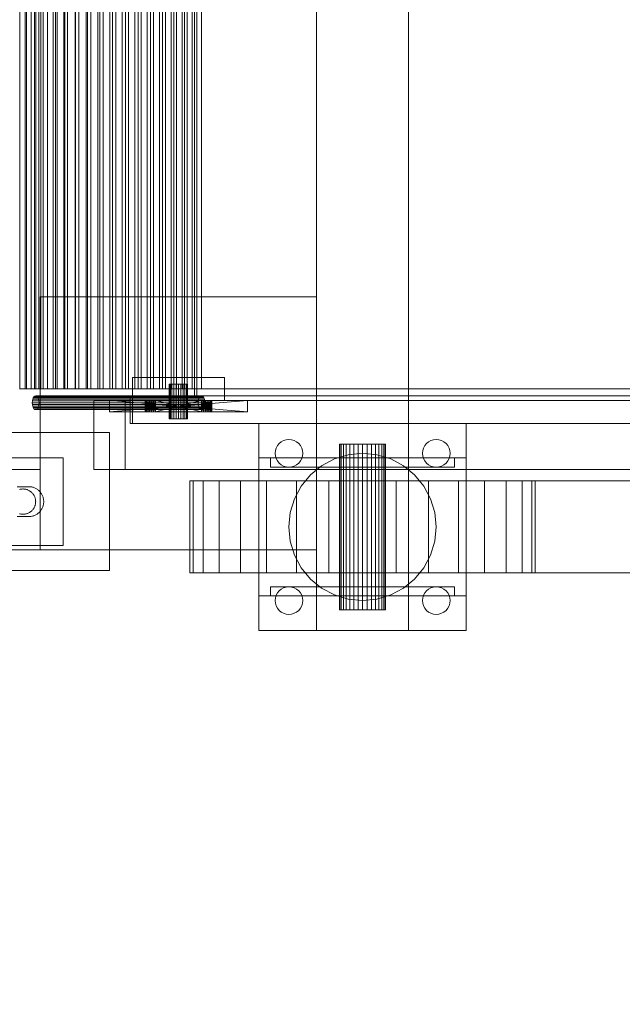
# Model space of a CAD drawing. Header units: millimetres. Extents: x -3490 to 61924, y -72580 to 6847.
# Tile 657 of 1056: x 26801 to 27063, y -18447 to -18020. Entities that reach past the tile are written whole.
import ezdxf

# ---------------------------------------------------------------- set-up
doc = ezdxf.new("R2010")
doc.units = ezdxf.units.MM
for name, color, linetype, lineweight in [('COTAS_P', 1, 'Continuous', 0), ('superior_bajante_movil', 7, 'Continuous', 0), ('superior_C05', 7, 'Continuous', 0)]:
    doc.layers.add(name, color=color, linetype=linetype, lineweight=lineweight)
doc.dimstyles.new('R19_100', dxfattribs={"dimtxt": 250, "dimasz": 150, "dimexe": 150, "dimexo": 80, "dimgap": 100, "dimtad": 1, "dimtih": 1, "dimtoh": 1, "dimdsep": 46, "dimcen": 0.09, "dimadec": 0, "dimazin": 0, "dimtfac": 1, "dimtdec": 4, "dimtofl": 0, "dimtmove": 0, "dimatfit": 3, "dimfxl": 1, "dimtolj": 1, "dimtzin": 0, "dimarcsym": 0})

# ---------------------------------------------------------------- blocks, each defined once
blk = doc.blocks.new('DIM_R29_50')
at = {"layer": 'COTAS_P'}
for p, q in [((26795.07, -18305), (26795.07, -19205)), ((28805.07, -18305), (28805.07, -19205)), ((26795.07, -19205), (26945.07, -19160)), ((28805.07, -19205), (28655.07, -19160)), ((26795.07, -19205), (28805.07, -19205)), ((26795.07, -19205), (26945.07, -19250)), ((28805.07, -19205), (28655.07, -19250))]:
    blk.add_line(p, q, dxfattribs=at)
blk.add_text('2010 P', height=250, dxfattribs=at).set_placement((27800.07, -19105))

msp = doc.modelspace()

# ---------------------------------------------------------------- linework, layer by layer
at = {"layer": 'superior_bajante_movil'}
for p, q in [((26876.989, -17777), (26876.989, -18183)), ((26878.015, -18183), (26878.015, -17777)), ((26801.173, -17780), (26801.173, -18180)), ((26803.471, -17780), (26803.471, -18180)), ((26804.11, -18180), (26804.11, -17780)), ((26806.174, -18180), (26806.174, -17780)), ((26807.518, -18180), (26807.518, -17780)), ((26808.067, -18180), (26808.067, -17780)), ((26809.416, -18180), (26809.416, -17780)), ((26810.304, -17780), (26810.304, -18180)), ((26811.384, -18180), (26811.384, -17780)), ((26813.16, -18180), (26813.16, -17780)), ((26813.212, -17780), (26813.212, -18180)), ((26815.678, -18180), (26815.678, -17780)), ((26816.712, -17780), (26816.712, -18180)), ((26817.36, -18180), (26817.36, -17780)), ((26820.347, -18180), (26820.347, -17780)), ((26820.724, -17780), (26820.724, -18180)), ((26821.955, -18180), (26821.955, -17780)), ((26825.17, -17780), (26825.17, -18180)), ((26825.333, -18180), (26825.333, -17780)), ((26826.879, -18180), (26826.879, -17780)), ((26829.97, -17780), (26829.97, -18180)), ((26830.568, -18180), (26830.568, -17780)), ((26832.061, -18180), (26832.061, -17780)), ((26835.046, -17780), (26835.046, -18180)), ((26835.982, -18180), (26835.982, -17780)), ((26837.427, -18180), (26837.427, -17780)), ((26840.317, -17780), (26840.317, -18180)), ((26841.501, -18180), (26841.501, -17780)), ((26842.903, -18180), (26842.903, -17780)), ((26845.707, -17780), (26845.707, -18180)), ((26847.053, -18180), (26847.053, -17780)), ((26848.413, -18180), (26848.413, -17780)), ((26851.134, -17780), (26851.134, -18180)), ((26852.563, -18180), (26852.563, -17780)), ((26853.882, -18180), (26853.882, -17780)), ((26856.52, -17780), (26856.52, -18180)), ((26857.957, -18180), (26857.957, -17780)), ((26859.234, -18180), (26859.234, -17780)), ((26861.786, -17780), (26861.786, -18180)), ((26863.164, -18180), (26863.164, -17780)), ((26864.394, -18180), (26864.394, -17780)), ((26866.853, -17780), (26866.853, -18180)), ((26868.113, -18180), (26868.113, -17780)), ((26869.289, -18180), (26869.289, -17780)), ((26871.642, -17780), (26871.642, -18180)), ((26872.74, -18180), (26872.74, -17780)), ((26873.851, -18180), (26873.851, -17780)), ((26876.073, -17780), (26876.073, -18180)), ((26876.989, -18180), (26876.989, -17780)), ((26878.015, -18180), (26878.015, -17780)), ((26880.067, -17780), (26880.067, -18180)), ((26930.067, -18285), (26930.067, -17980)), ((26970.067, -17980), (26970.067, -18285)), ((26810.067, -18250), (26810.067, -18140)), ((26810.067, -18140), (26930.067, -18140)), ((26930.067, -18140), (26930.067, -18250)), ((26850.067, -18185), (26850.067, -18175)), ((26850.067, -18175), (26890.067, -18175)), ((26890.067, -18175), (26890.067, -18185)), ((26866.204, -18178), (26866.067, -18178)), ((26866.067, -18193), (26866.067, -18178)), ((26866.603, -18178), (26866.204, -18178)), ((26866.204, -18193), (26866.204, -18178)), ((26867.239, -18178), (26866.603, -18178)), ((26866.603, -18193), (26866.603, -18178)), ((26868.067, -18178), (26867.239, -18178)), ((26867.239, -18193), (26867.239, -18178)), ((26869.032, -18178), (26868.067, -18178)), ((26868.067, -18193), (26868.067, -18178)), ((26870.067, -18178), (26869.032, -18178)), ((26869.032, -18193), (26869.032, -18178)), ((26871.103, -18178), (26870.067, -18178)), ((26870.067, -18193), (26870.067, -18178)), ((26872.067, -18178), (26871.103, -18178)), ((26871.103, -18193), (26871.103, -18178)), ((26872.896, -18178), (26872.067, -18178)), ((26872.067, -18193), (26872.067, -18178)), ((26873.532, -18178), (26872.896, -18178)), ((26872.896, -18193), (26872.896, -18178)), ((26873.931, -18178), (26873.532, -18178)), ((26873.532, -18193), (26873.532, -18178)), ((26874.067, -18178), (26873.931, -18178)), ((26873.931, -18193), (26873.931, -18178)), ((26874.067, -18178), (26874.067, -18193)), ((26801.173, -18180), (26804.11, -18180)), ((26801.173, -18180), (26803.471, -18180)), ((26803.471, -18180), (26806.174, -18180)), ((26803.471, -18180), (26808.067, -18180)), ((26806.174, -18180), (26804.11, -18180)), ((26804.11, -18180), (26807.518, -18180)), ((26810.304, -18180), (26806.174, -18180)), ((26806.174, -18180), (26809.416, -18180)), ((26807.326, -18183.402), (26807.019, -18183.879)), ((26807.684, -18183.102), (26807.326, -18183.402)), ((26807.326, -18183.402), (26879.326, -18183.402)), ((26809.416, -18180), (26807.518, -18180)), ((26807.518, -18180), (26811.384, -18180)), ((26808.067, -18183), (26807.684, -18183.102)), ((26807.684, -18183.102), (26879.684, -18183.102)), ((26810.304, -18180), (26808.067, -18180)), ((26808.451, -18183.102), (26808.067, -18183)), ((26808.067, -18183), (26880.067, -18183)), ((26808.809, -18183.402), (26808.451, -18183.102)), ((26808.451, -18183.102), (26880.451, -18183.102)), ((26809.116, -18183.879), (26808.809, -18183.402)), ((26808.809, -18183.402), (26880.809, -18183.402)), ((26813.212, -18180), (26809.416, -18180)), ((26809.416, -18180), (26813.16, -18180)), ((26813.212, -18180), (26810.304, -18180)), ((26813.16, -18180), (26811.384, -18180)), ((26811.384, -18180), (26815.678, -18180)), ((26816.712, -18180), (26813.16, -18180)), ((26813.16, -18180), (26817.36, -18180)), ((26816.712, -18180), (26813.212, -18180)), ((26817.36, -18180), (26815.678, -18180)), ((26815.678, -18180), (26820.347, -18180)), ((26820.724, -18180), (26816.712, -18180)), ((26820.724, -18180), (26817.36, -18180)), ((26817.36, -18180), (26821.955, -18180)), ((26821.955, -18180), (26820.347, -18180)), ((26820.347, -18180), (26825.333, -18180)), ((26825.17, -18180), (26820.724, -18180)), ((26825.17, -18180), (26821.955, -18180)), ((26821.955, -18180), (26826.879, -18180)), ((26829.97, -18180), (26825.17, -18180)), ((26826.879, -18180), (26825.333, -18180)), ((26825.333, -18180), (26830.568, -18180)), ((26829.97, -18180), (26826.879, -18180)), ((26826.879, -18180), (26832.061, -18180)), ((26835.046, -18180), (26829.97, -18180)), ((26832.061, -18180), (26830.568, -18180)), ((26830.568, -18180), (26835.982, -18180)), ((26835.046, -18180), (26832.061, -18180)), ((26832.061, -18180), (26837.427, -18180)), ((26840.317, -18180), (26835.046, -18180)), ((26837.427, -18180), (26835.982, -18180)), ((26835.982, -18180), (26841.501, -18180)), ((26840.317, -18180), (26837.427, -18180)), ((26837.427, -18180), (26842.903, -18180)), ((26845.707, -18180), (26840.317, -18180)), ((26842.903, -18180), (26841.501, -18180)), ((26841.501, -18180), (26847.053, -18180)), ((26845.707, -18180), (26842.903, -18180)), ((26842.903, -18180), (26848.413, -18180)), ((26851.134, -18180), (26845.707, -18180)), ((26848.413, -18180), (26847.053, -18180)), ((26847.053, -18180), (26852.563, -18180)), ((26851.134, -18180), (26848.413, -18180)), ((26848.413, -18180), (26853.882, -18180)), ((28352.55, -18183), (26849.041, -18183)), ((26849.041, -18183), (26849.041, -18195)), ((26850.067, -18183), (26849.041, -18183)), ((26850.067, -18180), (28353.576, -18180)), ((26850.067, -18180), (26850.067, -18183)), ((26850.067, -18183), (28353.576, -18183)), ((26850.067, -18195), (26850.067, -18183)), ((26856.52, -18180), (26851.134, -18180)), ((26853.882, -18180), (26852.563, -18180)), ((26852.563, -18180), (26857.957, -18180)), ((26856.52, -18180), (26853.882, -18180)), ((26853.882, -18180), (26859.234, -18180)), ((26861.786, -18180), (26856.52, -18180)), ((26859.234, -18180), (26857.957, -18180)), ((26857.957, -18180), (26863.164, -18180)), ((26861.786, -18180), (26859.234, -18180)), ((26859.234, -18180), (26864.394, -18180)), ((26866.853, -18180), (26861.786, -18180)), ((26864.394, -18180), (26863.164, -18180)), ((26863.164, -18180), (26868.113, -18180)), ((26866.853, -18180), (26864.394, -18180)), ((26864.394, -18180), (26869.289, -18180)), ((26871.642, -18180), (26866.853, -18180)), ((26869.289, -18180), (26868.113, -18180)), ((26868.113, -18180), (26872.74, -18180)), ((26871.642, -18180), (26869.289, -18180)), ((26869.289, -18180), (26873.851, -18180)), ((26876.073, -18180), (26871.642, -18180)), ((26873.851, -18180), (26872.74, -18180)), ((26872.74, -18180), (26876.989, -18180)), ((26876.073, -18180), (26873.851, -18180)), ((26873.851, -18180), (26878.015, -18180)), ((26880.067, -18180), (26876.073, -18180)), ((26878.015, -18180), (26876.989, -18180)), ((26876.989, -18183), (27081.912, -18183)), ((26876.989, -18183), (26878.015, -18183)), ((26880.067, -18180), (26878.015, -18180)), ((26878.015, -18180), (27082.939, -18180)), ((27082.939, -18183), (26878.015, -18183)), ((26879.019, -18183.879), (26879.326, -18183.402)), ((26879.326, -18183.402), (26879.684, -18183.102)), ((26879.684, -18183.102), (26880.067, -18183)), ((27084.991, -18180), (26880.067, -18180)), ((26880.067, -18183), (26880.451, -18183.102)), ((26880.451, -18183.102), (26880.809, -18183.402)), ((26880.809, -18183.402), (26881.116, -18183.879)), ((26930.067, -18180), (26970.067, -18180)), ((26930.067, -18180), (26930.067, -18220)), ((26970.067, -18220), (26970.067, -18180)), ((26806.636, -18185.224), (26806.585, -18186)), ((26806.585, -18186), (26806.636, -18186.776)), ((26806.585, -18186), (26878.585, -18186)), ((26806.784, -18184.5), (26806.636, -18185.224)), ((26806.636, -18185.224), (26878.636, -18185.224)), ((26806.636, -18186.776), (26806.784, -18187.5)), ((26806.636, -18186.776), (26878.636, -18186.776)), ((26807.019, -18183.879), (26806.784, -18184.5)), ((26806.784, -18184.5), (26878.784, -18184.5)), ((26806.784, -18187.5), (26807.019, -18188.121)), ((26806.784, -18187.5), (26878.784, -18187.5)), ((26807.019, -18183.879), (26879.019, -18183.879)), ((26809.351, -18184.5), (26809.116, -18183.879)), ((26809.116, -18183.879), (26881.116, -18183.879)), ((26809.116, -18188.121), (26809.351, -18187.5)), ((26809.499, -18185.224), (26809.351, -18184.5)), ((26809.351, -18184.5), (26881.351, -18184.5)), ((26809.351, -18187.5), (26809.499, -18186.776)), ((26809.351, -18187.5), (26881.351, -18187.5)), ((26809.55, -18186), (26809.499, -18185.224)), ((26809.499, -18185.224), (26881.499, -18185.224)), ((26809.499, -18186.776), (26809.55, -18186)), ((26809.499, -18186.776), (26881.499, -18186.776)), ((26809.55, -18186), (26881.55, -18186)), ((28336.817, -18185), (26833.309, -18185)), ((26833.309, -18185), (26833.309, -18215)), ((26846.989, -18185), (26833.309, -18185)), ((26840.067, -18185), (26855.567, -18185)), ((26855.654, -18185), (26840.067, -18185)), ((26840.067, -18185), (26855.91, -18185)), ((26840.067, -18185), (26856.326, -18185)), ((26840.067, -18185), (26856.886, -18185)), ((26840.067, -18185), (26857.567, -18185)), ((26840.067, -18185), (26858.345, -18185)), ((26840.067, -18185), (26859.19, -18185)), ((26900.067, -18185), (26840.067, -18185)), ((26840.067, -18185), (26860.067, -18185)), ((26840.067, -18185), (26880.067, -18185)), ((26840.067, -18185), (26880.945, -18185)), ((26840.067, -18185), (26881.79, -18185)), ((26900.067, -18190), (26840.067, -18185)), ((26840.067, -18185), (26840.067, -18190)), ((26840.067, -18190), (26900.067, -18185)), ((26846.989, -18185), (28350.498, -18185)), ((26846.989, -18215), (26846.989, -18185)), ((26890.067, -18185), (26850.067, -18185)), ((26855.567, -18185), (26855.654, -18185)), ((26855.567, -18190), (26855.654, -18185)), ((26855.567, -18190), (26855.567, -18185)), ((26855.654, -18190), (26855.567, -18185)), ((26855.91, -18185), (26855.654, -18185)), ((26855.654, -18190), (26855.91, -18185)), ((26855.654, -18190), (26855.654, -18185)), ((26855.91, -18190), (26855.654, -18185)), ((26856.326, -18185), (26855.91, -18185)), ((26855.91, -18190), (26856.326, -18185)), ((26855.91, -18190), (26855.91, -18185)), ((26856.326, -18190), (26855.91, -18185)), ((26856.886, -18185), (26856.326, -18185)), ((26856.326, -18190), (26856.886, -18185)), ((26856.326, -18190), (26856.326, -18185)), ((26856.886, -18190), (26856.326, -18185)), ((26857.567, -18185), (26856.886, -18185)), ((26856.886, -18190), (26857.567, -18185)), ((26856.886, -18190), (26856.886, -18185)), ((26857.567, -18190), (26856.886, -18185)), ((26858.345, -18185), (26857.567, -18185)), ((26857.567, -18190), (26858.345, -18185)), ((26857.567, -18190), (26857.567, -18185)), ((26858.345, -18190), (26857.567, -18185)), ((26859.19, -18185), (26858.345, -18185)), ((26858.345, -18185), (26900.067, -18185)), ((26858.345, -18190), (26859.19, -18185)), ((26858.345, -18190), (26858.345, -18185)), ((26859.19, -18190), (26858.345, -18185)), ((26860.067, -18185), (26859.19, -18185)), ((26859.19, -18185), (26900.067, -18185)), ((26859.19, -18190), (26860.067, -18185)), ((26859.19, -18190), (26859.19, -18185)), ((26860.067, -18190), (26859.19, -18185)), ((26880.067, -18185), (26860.067, -18185)), ((26860.067, -18185), (26900.067, -18185)), ((26860.067, -18185), (26860.067, -18190)), ((26880.067, -18190), (26860.067, -18185)), ((26860.067, -18190), (26880.067, -18185)), ((26878.585, -18186), (26878.636, -18185.224)), ((26878.636, -18186.776), (26878.585, -18186)), ((26878.636, -18185.224), (26878.784, -18184.5)), ((26878.784, -18187.5), (26878.636, -18186.776)), ((26878.784, -18184.5), (26879.019, -18183.879)), ((26879.019, -18188.121), (26878.784, -18187.5)), ((26880.945, -18185), (26880.067, -18185)), ((26880.067, -18185), (26900.067, -18185)), ((26880.067, -18190), (26880.067, -18185)), ((26880.945, -18190), (26880.067, -18185)), ((26880.067, -18190), (26880.945, -18185)), ((26881.79, -18185), (26880.945, -18185)), ((26880.945, -18185), (26900.067, -18185)), ((26880.945, -18190), (26880.945, -18185)), ((26881.79, -18190), (26880.945, -18185)), ((26880.945, -18190), (26881.79, -18185)), ((26881.116, -18183.879), (26881.351, -18184.5)), ((26881.351, -18187.5), (26881.116, -18188.121)), ((26881.351, -18184.5), (26881.499, -18185.224)), ((26881.499, -18186.776), (26881.351, -18187.5)), ((26881.499, -18185.224), (26881.55, -18186)), ((26881.55, -18186), (26881.499, -18186.776)), ((26900.067, -18185), (26881.79, -18185)), ((26882.568, -18185), (26881.79, -18185)), ((26881.79, -18190), (26881.79, -18185)), ((26882.568, -18190), (26881.79, -18185)), ((26881.79, -18190), (26882.568, -18185)), ((26900.067, -18185), (26882.568, -18185)), ((26883.249, -18185), (26882.568, -18185)), ((26882.568, -18190), (26882.568, -18185)), ((26883.249, -18190), (26882.568, -18185)), ((26882.568, -18190), (26883.249, -18185)), ((26900.067, -18185), (26883.249, -18185)), ((26883.809, -18185), (26883.249, -18185)), ((26883.249, -18190), (26883.249, -18185)), ((26883.809, -18190), (26883.249, -18185)), ((26883.249, -18190), (26883.809, -18185)), ((26900.067, -18185), (26883.809, -18185)), ((26884.225, -18185), (26883.809, -18185)), ((26883.809, -18190), (26883.809, -18185)), ((26884.225, -18190), (26883.809, -18185)), ((26883.809, -18190), (26884.225, -18185)), ((26900.067, -18185), (26884.225, -18185)), ((26884.481, -18185), (26884.225, -18185)), ((26884.225, -18190), (26884.225, -18185)), ((26884.481, -18190), (26884.225, -18185)), ((26884.225, -18190), (26884.481, -18185)), ((26900.067, -18185), (26884.481, -18185)), ((26884.567, -18185), (26884.481, -18185)), ((26884.481, -18190), (26884.481, -18185)), ((26884.567, -18190), (26884.481, -18185)), ((26884.481, -18190), (26884.567, -18185)), ((26900.067, -18185), (26884.567, -18185)), ((26884.567, -18190), (26884.567, -18185)), ((26900.067, -18190), (26900.067, -18185)), ((26807.019, -18188.121), (26807.326, -18188.598)), ((26807.019, -18188.121), (26879.019, -18188.121)), ((26807.326, -18188.598), (26807.684, -18188.898)), ((26807.326, -18188.598), (26879.326, -18188.598)), ((26807.684, -18188.898), (26808.067, -18189)), ((26807.684, -18188.898), (26879.684, -18188.898)), ((26808.067, -18189), (26808.451, -18188.898)), ((26880.067, -18189), (26808.067, -18189)), ((26808.451, -18188.898), (26808.809, -18188.598)), ((26808.451, -18188.898), (26880.451, -18188.898)), ((26808.809, -18188.598), (26809.116, -18188.121)), ((26808.809, -18188.598), (26880.809, -18188.598)), ((26809.116, -18188.121), (26881.116, -18188.121)), ((26855.567, -18190), (26840.067, -18190)), ((26840.067, -18190), (26855.654, -18190)), ((26855.91, -18190), (26840.067, -18190)), ((26856.326, -18190), (26840.067, -18190)), ((26856.886, -18190), (26840.067, -18190)), ((26857.567, -18190), (26840.067, -18190)), ((26858.345, -18190), (26840.067, -18190)), ((26859.19, -18190), (26840.067, -18190)), ((26840.067, -18190), (26900.067, -18190)), ((26860.067, -18190), (26840.067, -18190)), ((26880.067, -18190), (26840.067, -18190)), ((26880.945, -18190), (26840.067, -18190)), ((26881.79, -18190), (26840.067, -18190)), ((26855.654, -18190), (26855.567, -18190)), ((26855.654, -18190), (26855.91, -18190)), ((26855.91, -18190), (26856.326, -18190)), ((26856.326, -18190), (26856.886, -18190)), ((26856.886, -18190), (26857.567, -18190)), ((26857.567, -18190), (26858.345, -18190)), ((26858.345, -18190), (26859.19, -18190)), ((26900.067, -18190), (26858.345, -18190)), ((26859.19, -18190), (26860.067, -18190)), ((26900.067, -18190), (26859.19, -18190)), ((26860.067, -18190), (26880.067, -18190)), ((26900.067, -18190), (26860.067, -18190)), ((26879.326, -18188.598), (26879.019, -18188.121)), ((26879.684, -18188.898), (26879.326, -18188.598)), ((26880.067, -18189), (26879.684, -18188.898)), ((26880.451, -18188.898), (26880.067, -18189)), ((26880.067, -18190), (26880.945, -18190)), ((26900.067, -18190), (26880.067, -18190)), ((26880.809, -18188.598), (26880.451, -18188.898)), ((26881.116, -18188.121), (26880.809, -18188.598)), ((26880.945, -18190), (26881.79, -18190)), ((26900.067, -18190), (26880.945, -18190)), ((26881.79, -18190), (26900.067, -18190)), ((26881.79, -18190), (26882.568, -18190)), ((26882.568, -18190), (26900.067, -18190)), ((26882.568, -18190), (26883.249, -18190)), ((26883.249, -18190), (26900.067, -18190)), ((26883.249, -18190), (26883.809, -18190)), ((26883.809, -18190), (26900.067, -18190)), ((26883.809, -18190), (26884.225, -18190)), ((26884.225, -18190), (26900.067, -18190)), ((26884.225, -18190), (26884.481, -18190)), ((26884.481, -18190), (26900.067, -18190)), ((26884.481, -18190), (26884.567, -18190)), ((26884.567, -18190), (26900.067, -18190)), ((26849.041, -18195), (28352.55, -18195)), ((26849.041, -18195), (26850.067, -18195)), ((28353.576, -18195), (26850.067, -18195)), ((26866.204, -18193), (26866.067, -18193)), ((26866.603, -18193), (26866.204, -18193)), ((26867.239, -18193), (26866.603, -18193)), ((26868.067, -18193), (26867.239, -18193)), ((26869.032, -18193), (26868.067, -18193)), ((26870.067, -18193), (26869.032, -18193)), ((26871.103, -18193), (26870.067, -18193)), ((26872.067, -18193), (26871.103, -18193)), ((26872.896, -18193), (26872.067, -18193)), ((26873.532, -18193), (26872.896, -18193)), ((26873.931, -18193), (26873.532, -18193)), ((26873.931, -18193), (26874.067, -18193)), ((26905.067, -18285), (26905.067, -18195)), ((26905.067, -18195), (26995.067, -18195)), ((26995.067, -18195), (26995.067, -18285)), ((26912.524, -18205.704), (26913.079, -18204.667)), ((26913.079, -18204.667), (26913.825, -18203.757)), ((26913.825, -18203.757), (26914.734, -18203.011)), ((26914.734, -18203.011), (26915.771, -18202.457)), ((26915.771, -18202.457), (26916.897, -18202.115)), ((26916.897, -18202.115), (26918.067, -18202)), ((26918.067, -18202), (26919.238, -18202.115)), ((26919.238, -18202.115), (26920.364, -18202.457)), ((26920.364, -18202.457), (26921.401, -18203.011)), ((26921.401, -18203.011), (26922.31, -18203.757)), ((26922.31, -18203.757), (26923.056, -18204.667)), ((26923.056, -18204.667), (26923.611, -18205.704)), ((26940.26, -18204), (26940.067, -18204)), ((26940.067, -18204), (26940.067, -18276)), ((26940.829, -18204), (26940.26, -18204)), ((26940.26, -18204), (26940.26, -18276)), ((26941.753, -18204), (26940.829, -18204)), ((26940.829, -18204), (26940.829, -18276)), ((26942.996, -18204), (26941.753, -18204)), ((26941.753, -18204), (26941.753, -18276)), ((26944.512, -18204), (26942.996, -18204)), ((26942.996, -18204), (26942.996, -18276)), ((26946.241, -18204), (26944.512, -18204)), ((26944.512, -18204), (26944.512, -18276)), ((26948.117, -18204), (26946.241, -18204)), ((26946.241, -18204), (26946.241, -18276)), ((26950.067, -18204), (26948.117, -18204)), ((26948.117, -18204), (26948.117, -18276)), ((26952.018, -18204), (26950.067, -18204)), ((26950.067, -18204), (26950.067, -18276)), ((26953.894, -18204), (26952.018, -18204)), ((26952.018, -18204), (26952.018, -18276)), ((26955.623, -18204), (26953.894, -18204)), ((26953.894, -18204), (26953.894, -18276)), ((26957.139, -18204), (26955.623, -18204)), ((26955.623, -18204), (26955.623, -18276)), ((26958.382, -18204), (26957.139, -18204)), ((26957.139, -18204), (26957.139, -18276)), ((26959.306, -18204), (26958.382, -18204)), ((26958.382, -18204), (26958.382, -18276)), ((26959.875, -18204), (26959.306, -18204)), ((26959.306, -18204), (26959.306, -18276)), ((26959.875, -18204), (26960.067, -18204)), ((26959.875, -18204), (26959.875, -18276)), ((26960.067, -18276), (26960.067, -18204)), ((26976.524, -18205.704), (26977.079, -18204.667)), ((26977.079, -18204.667), (26977.825, -18203.757)), ((26977.825, -18203.757), (26978.734, -18203.011)), ((26978.734, -18203.011), (26979.771, -18202.457)), ((26979.771, -18202.457), (26980.897, -18202.115)), ((26980.897, -18202.115), (26982.067, -18202)), ((26982.067, -18202), (26983.238, -18202.115)), ((26983.238, -18202.115), (26984.364, -18202.457)), ((26984.364, -18202.457), (26985.401, -18203.011)), ((26985.401, -18203.011), (26986.31, -18203.757)), ((26986.31, -18203.757), (26987.056, -18204.667)), ((26987.056, -18204.667), (26987.611, -18205.704)), ((26912.067, -18208), (26912.183, -18206.829)), ((26912.183, -18209.171), (26912.067, -18208)), ((26912.183, -18206.829), (26912.524, -18205.704)), ((26912.524, -18210.296), (26912.183, -18209.171)), ((26923.611, -18205.704), (26923.952, -18206.829)), ((26923.952, -18209.171), (26923.611, -18210.296)), ((26923.952, -18206.829), (26924.067, -18208)), ((26924.067, -18208), (26923.952, -18209.171)), ((26937.822, -18210.436), (26943.825, -18208.615)), ((26943.825, -18208.615), (26950.067, -18208)), ((26950.067, -18208), (26956.31, -18208.615)), ((26956.31, -18208.615), (26962.313, -18210.436)), ((26976.067, -18208), (26976.183, -18206.829)), ((26976.183, -18209.171), (26976.067, -18208)), ((26976.183, -18206.829), (26976.524, -18205.704)), ((26976.524, -18210.296), (26976.183, -18209.171)), ((26987.611, -18205.704), (26987.952, -18206.829)), ((26987.952, -18209.171), (26987.611, -18210.296)), ((26987.952, -18206.829), (26988.067, -18208)), ((26988.067, -18208), (26987.952, -18209.171)), ((26905.067, -18270), (26905.067, -18210)), ((26905.067, -18210), (26995.067, -18210)), ((26910.067, -18214), (26910.067, -18210)), ((26910.067, -18210), (26990.067, -18210)), ((26913.079, -18211.333), (26912.524, -18210.296)), ((26913.825, -18212.243), (26913.079, -18211.333)), ((26914.734, -18212.989), (26913.825, -18212.243)), ((26915.771, -18213.543), (26914.734, -18212.989)), ((26916.897, -18213.885), (26915.771, -18213.543)), ((26920.364, -18213.543), (26919.238, -18213.885)), ((26921.401, -18212.989), (26920.364, -18213.543)), ((26922.31, -18212.243), (26921.401, -18212.989)), ((26923.056, -18211.333), (26922.31, -18212.243)), ((26923.611, -18210.296), (26923.056, -18211.333)), ((26927.44, -18217.373), (26932.289, -18213.393)), ((26932.289, -18213.393), (26937.822, -18210.436)), ((26962.313, -18210.436), (26967.846, -18213.393)), ((26967.846, -18213.393), (26972.695, -18217.373)), ((26977.079, -18211.333), (26976.524, -18210.296)), ((26977.825, -18212.243), (26977.079, -18211.333)), ((26978.734, -18212.989), (26977.825, -18212.243)), ((26979.771, -18213.543), (26978.734, -18212.989)), ((26980.897, -18213.885), (26979.771, -18213.543)), ((26984.364, -18213.543), (26983.238, -18213.885)), ((26985.401, -18212.989), (26984.364, -18213.543)), ((26986.31, -18212.243), (26985.401, -18212.989)), ((26987.056, -18211.333), (26986.31, -18212.243)), ((26987.611, -18210.296), (26987.056, -18211.333)), ((26990.067, -18210), (26990.067, -18214)), ((26995.067, -18210), (26995.067, -18270)), ((26833.309, -18215), (28336.817, -18215)), ((26833.309, -18215), (26846.989, -18215)), ((28350.498, -18215), (26846.989, -18215)), ((26990.067, -18214), (26910.067, -18214)), ((26918.067, -18214), (26916.897, -18213.885)), ((26919.238, -18213.885), (26918.067, -18214)), ((26923.46, -18222.222), (26927.44, -18217.373)), ((26972.695, -18217.373), (26976.675, -18222.222)), ((26982.067, -18214), (26980.897, -18213.885)), ((26983.238, -18213.885), (26982.067, -18214)), ((26876.509, -18220), (26875.067, -18220)), ((26875.067, -18220), (26875.067, -18260)), ((26880.777, -18220), (26876.509, -18220)), ((26876.509, -18220), (26876.509, -18260)), ((26887.707, -18220), (26880.777, -18220)), ((26880.777, -18220), (26880.777, -18260)), ((26897.034, -18220), (26887.707, -18220)), ((26887.707, -18220), (26887.707, -18260)), ((26908.4, -18220), (26897.034, -18220)), ((26897.034, -18220), (26897.034, -18260)), ((26921.366, -18220), (26908.4, -18220)), ((26908.4, -18220), (26908.4, -18260)), ((26920.503, -18227.754), (26923.46, -18222.222)), ((26935.436, -18220), (26921.366, -18220)), ((26921.366, -18220), (26921.366, -18260)), ((26930.067, -18220), (26970.067, -18220)), ((26950.067, -18220), (26935.436, -18220)), ((26935.436, -18220), (26935.436, -18260)), ((26950.067, -18260), (26950.067, -18220)), ((26950.067, -18220), (28253.576, -18220)), ((26964.699, -18220), (26950.067, -18220)), ((26978.769, -18220), (26964.699, -18220)), ((26964.699, -18220), (26964.699, -18260)), ((26976.675, -18222.222), (26979.632, -18227.754)), ((26991.735, -18220), (26978.769, -18220)), ((26978.769, -18220), (26978.769, -18260)), ((27003.1, -18220), (26991.735, -18220)), ((26991.735, -18220), (26991.735, -18260)), ((27012.428, -18220), (27003.1, -18220)), ((27003.1, -18220), (27003.1, -18260)), ((27019.358, -18220), (27012.428, -18220)), ((27012.428, -18220), (27012.428, -18260)), ((27023.626, -18220), (27019.358, -18220)), ((27019.358, -18220), (27019.358, -18260)), ((27023.626, -18220), (27025.067, -18220)), ((27023.626, -18220), (27023.626, -18260)), ((27025.067, -18260), (27025.067, -18220)), ((26918.682, -18233.757), (26920.503, -18227.754)), ((26979.632, -18227.754), (26981.453, -18233.757)), ((26918.067, -18240), (26918.682, -18233.757)), ((26981.453, -18233.757), (26982.067, -18240)), ((26918.682, -18246.243), (26918.067, -18240)), ((26982.067, -18240), (26981.453, -18246.243)), ((26920.503, -18252.246), (26918.682, -18246.243)), ((26981.453, -18246.243), (26979.632, -18252.246)), ((26930.067, -18250), (26810.067, -18250)), ((26923.46, -18257.778), (26920.503, -18252.246)), ((26979.632, -18252.246), (26976.675, -18257.778)), ((26876.509, -18260), (26875.067, -18260)), ((26880.777, -18260), (26876.509, -18260)), ((26887.707, -18260), (26880.777, -18260)), ((26897.034, -18260), (26887.707, -18260)), ((26908.4, -18260), (26897.034, -18260)), ((26921.366, -18260), (26908.4, -18260)), ((26935.436, -18260), (26921.366, -18260)), ((26927.44, -18262.627), (26923.46, -18257.778)), ((26950.067, -18260), (26935.436, -18260)), ((28253.576, -18260), (26950.067, -18260)), ((26964.699, -18260), (26950.067, -18260)), ((26978.769, -18260), (26964.699, -18260)), ((26976.675, -18257.778), (26972.695, -18262.627)), ((26991.735, -18260), (26978.769, -18260)), ((27003.1, -18260), (26991.735, -18260)), ((27012.428, -18260), (27003.1, -18260)), ((27019.358, -18260), (27012.428, -18260)), ((27023.626, -18260), (27019.358, -18260)), ((27025.067, -18260), (27023.626, -18260)), ((26932.289, -18266.607), (26927.44, -18262.627)), ((26972.695, -18262.627), (26967.846, -18266.607)), ((26910.067, -18270), (26910.067, -18266)), ((26910.067, -18266), (26990.067, -18266)), ((26912.524, -18269.704), (26913.079, -18268.667)), ((26913.079, -18268.667), (26913.825, -18267.757)), ((26913.825, -18267.757), (26914.734, -18267.011)), ((26914.734, -18267.011), (26915.771, -18266.457)), ((26915.771, -18266.457), (26916.897, -18266.115)), ((26916.897, -18266.115), (26918.067, -18266)), ((26918.067, -18266), (26919.238, -18266.115)), ((26919.238, -18266.115), (26920.364, -18266.457)), ((26920.364, -18266.457), (26921.401, -18267.011)), ((26921.401, -18267.011), (26922.31, -18267.757)), ((26922.31, -18267.757), (26923.056, -18268.667)), ((26923.056, -18268.667), (26923.611, -18269.704)), ((26937.822, -18269.564), (26932.289, -18266.607)), ((26967.846, -18266.607), (26962.313, -18269.564)), ((26976.524, -18269.704), (26977.079, -18268.667)), ((26977.079, -18268.667), (26977.825, -18267.757)), ((26977.825, -18267.757), (26978.734, -18267.011)), ((26978.734, -18267.011), (26979.771, -18266.457)), ((26979.771, -18266.457), (26980.897, -18266.115)), ((26980.897, -18266.115), (26982.067, -18266)), ((26982.067, -18266), (26983.238, -18266.115)), ((26983.238, -18266.115), (26984.364, -18266.457)), ((26984.364, -18266.457), (26985.401, -18267.011)), ((26985.401, -18267.011), (26986.31, -18267.757)), ((26986.31, -18267.757), (26987.056, -18268.667)), ((26987.056, -18268.667), (26987.611, -18269.704)), ((26990.067, -18266), (26990.067, -18270)), ((26995.067, -18270), (26905.067, -18270)), ((26990.067, -18270), (26910.067, -18270)), ((26912.067, -18272), (26912.183, -18270.829)), ((26912.183, -18273.171), (26912.067, -18272)), ((26912.183, -18270.829), (26912.524, -18269.704)), ((26912.524, -18274.296), (26912.183, -18273.171)), ((26923.611, -18269.704), (26923.952, -18270.829)), ((26923.952, -18273.171), (26923.611, -18274.296)), ((26923.952, -18270.829), (26924.067, -18272)), ((26924.067, -18272), (26923.952, -18273.171)), ((26943.825, -18271.385), (26937.822, -18269.564)), ((26950.067, -18272), (26943.825, -18271.385)), ((26956.31, -18271.385), (26950.067, -18272)), ((26962.313, -18269.564), (26956.31, -18271.385)), ((26976.067, -18272), (26976.183, -18270.829)), ((26976.183, -18273.171), (26976.067, -18272)), ((26976.183, -18270.829), (26976.524, -18269.704)), ((26976.524, -18274.296), (26976.183, -18273.171)), ((26987.611, -18269.704), (26987.952, -18270.829)), ((26987.952, -18273.171), (26987.611, -18274.296)), ((26987.952, -18270.829), (26988.067, -18272)), ((26988.067, -18272), (26987.952, -18273.171)), ((26913.079, -18275.333), (26912.524, -18274.296)), ((26913.825, -18276.243), (26913.079, -18275.333)), ((26914.734, -18276.989), (26913.825, -18276.243)), ((26915.771, -18277.543), (26914.734, -18276.989)), ((26916.897, -18277.885), (26915.771, -18277.543)), ((26918.067, -18278), (26916.897, -18277.885)), ((26919.238, -18277.885), (26918.067, -18278)), ((26920.364, -18277.543), (26919.238, -18277.885)), ((26921.401, -18276.989), (26920.364, -18277.543)), ((26922.31, -18276.243), (26921.401, -18276.989)), ((26923.056, -18275.333), (26922.31, -18276.243)), ((26923.611, -18274.296), (26923.056, -18275.333)), ((26940.26, -18276), (26940.067, -18276)), ((26940.829, -18276), (26940.26, -18276)), ((26941.753, -18276), (26940.829, -18276)), ((26942.996, -18276), (26941.753, -18276)), ((26944.512, -18276), (26942.996, -18276)), ((26946.241, -18276), (26944.512, -18276)), ((26948.117, -18276), (26946.241, -18276)), ((26950.067, -18276), (26948.117, -18276)), ((26952.018, -18276), (26950.067, -18276)), ((26953.894, -18276), (26952.018, -18276)), ((26955.623, -18276), (26953.894, -18276)), ((26957.139, -18276), (26955.623, -18276)), ((26958.382, -18276), (26957.139, -18276)), ((26959.306, -18276), (26958.382, -18276)), ((26959.875, -18276), (26959.306, -18276)), ((26960.067, -18276), (26959.875, -18276)), ((26977.079, -18275.333), (26976.524, -18274.296)), ((26977.825, -18276.243), (26977.079, -18275.333)), ((26978.734, -18276.989), (26977.825, -18276.243)), ((26979.771, -18277.543), (26978.734, -18276.989)), ((26980.897, -18277.885), (26979.771, -18277.543)), ((26982.067, -18278), (26980.897, -18277.885)), ((26983.238, -18277.885), (26982.067, -18278)), ((26984.364, -18277.543), (26983.238, -18277.885)), ((26985.401, -18276.989), (26984.364, -18277.543)), ((26986.31, -18276.243), (26985.401, -18276.989)), ((26987.056, -18275.333), (26986.31, -18276.243)), ((26987.611, -18274.296), (26987.056, -18275.333)), ((26995.067, -18285), (26905.067, -18285)), ((26970.067, -18285), (26930.067, -18285))]:
    msp.add_line(p, q, dxfattribs=at)
at = {"layer": 'superior_C05'}
for p, q in [((26801.739, -18180), (26801.087, -18180)), ((26802.262, -18180), (26801.739, -18180)), ((26802.656, -18180), (26802.262, -18180)), ((26802.919, -18180), (26802.656, -18180)), ((26803.051, -18180), (26802.919, -18180)), ((26660.067, -18199), (26840.067, -18199)), ((26840.067, -18259), (26840.067, -18199)), ((26680.067, -18210), (26820.067, -18210)), ((26820.067, -18248), (26820.067, -18210)), ((26770.067, -18215), (26810.067, -18215)), ((26810.067, -18215), (26810.067, -18250)), ((26800.067, -18222.5), (26805.067, -18222.5)), ((26801.344, -18223.638), (26801.078, -18223.706)), ((26801.612, -18223.584), (26801.344, -18223.638)), ((26801.884, -18223.543), (26801.612, -18223.584)), ((26802.156, -18223.515), (26801.884, -18223.543)), ((26802.43, -18223.502), (26802.156, -18223.515)), ((26802.705, -18223.502), (26802.43, -18223.502)), ((26802.979, -18223.515), (26802.705, -18223.502)), ((26803.251, -18223.543), (26802.979, -18223.515)), ((26803.523, -18223.584), (26803.251, -18223.543)), ((26803.791, -18223.638), (26803.523, -18223.584)), ((26804.057, -18223.706), (26803.791, -18223.638)), ((26804.319, -18223.786), (26804.057, -18223.706)), ((26804.577, -18223.88), (26804.319, -18223.786)), ((26804.83, -18223.987), (26804.577, -18223.88)), ((26805.077, -18224.106), (26804.83, -18223.987)), ((26805.067, -18222.5), (26805.386, -18222.508)), ((26805.317, -18224.237), (26805.077, -18224.106)), ((26805.551, -18224.38), (26805.317, -18224.237)), ((26805.705, -18222.531), (26805.386, -18222.508)), ((26805.778, -18224.534), (26805.551, -18224.38)), ((26806.021, -18222.57), (26805.705, -18222.531)), ((26805.997, -18224.7), (26805.778, -18224.534)), ((26806.207, -18224.876), (26805.997, -18224.7)), ((26806.336, -18222.625), (26806.021, -18222.57)), ((26806.408, -18225.063), (26806.207, -18224.876)), ((26806.647, -18222.695), (26806.336, -18222.625)), ((26806.599, -18225.259), (26806.408, -18225.063)), ((26806.781, -18225.465), (26806.599, -18225.259)), ((26806.954, -18222.78), (26806.647, -18222.695)), ((26806.952, -18225.679), (26806.781, -18225.465)), ((26807.112, -18225.902), (26806.952, -18225.679)), ((26807.257, -18222.88), (26806.954, -18222.78)), ((26807.261, -18226.132), (26807.112, -18225.902)), ((26807.555, -18222.995), (26807.257, -18222.88)), ((26807.398, -18226.37), (26807.261, -18226.132)), ((26807.523, -18226.614), (26807.398, -18226.37)), ((26807.847, -18223.124), (26807.555, -18222.995)), ((26808.132, -18223.268), (26807.847, -18223.124)), ((26808.409, -18223.425), (26808.132, -18223.268)), ((26808.679, -18223.595), (26808.409, -18223.425)), ((26808.94, -18223.779), (26808.679, -18223.595)), ((26809.191, -18223.975), (26808.94, -18223.779)), ((26809.433, -18224.184), (26809.191, -18223.975)), ((26809.664, -18224.404), (26809.433, -18224.184)), ((26809.884, -18224.635), (26809.664, -18224.404)), ((26810.092, -18224.876), (26809.884, -18224.635)), ((26810.288, -18225.128), (26810.092, -18224.876)), ((26810.472, -18225.389), (26810.288, -18225.128)), ((26810.643, -18225.658), (26810.472, -18225.389)), ((26810.8, -18225.936), (26810.643, -18225.658)), ((26810.943, -18226.221), (26810.8, -18225.936)), ((26811.073, -18226.513), (26810.943, -18226.221)), ((26811.188, -18226.81), (26811.073, -18226.513)), ((26807.636, -18226.864), (26807.523, -18226.614)), ((26807.736, -18227.119), (26807.636, -18226.864)), ((26807.823, -18227.379), (26807.736, -18227.119)), ((26807.736, -18230.881), (26807.823, -18230.621)), ((26807.897, -18227.643), (26807.823, -18227.379)), ((26807.823, -18230.621), (26807.897, -18230.357)), ((26807.958, -18227.91), (26807.897, -18227.643)), ((26807.897, -18230.357), (26807.958, -18230.09)), ((26808.006, -18228.18), (26807.958, -18227.91)), ((26807.958, -18230.09), (26808.006, -18229.82)), ((26808.04, -18228.452), (26808.006, -18228.18)), ((26808.006, -18229.82), (26808.04, -18229.548)), ((26808.061, -18228.726), (26808.04, -18228.452)), ((26808.04, -18229.548), (26808.061, -18229.274)), ((26808.067, -18229), (26808.061, -18228.726)), ((26808.067, -18229), (26808.061, -18229.274)), ((26811.288, -18227.113), (26811.188, -18226.81)), ((26811.373, -18227.421), (26811.288, -18227.113)), ((26811.288, -18230.887), (26811.373, -18230.579)), ((26811.443, -18227.732), (26811.373, -18227.421)), ((26811.373, -18230.579), (26811.443, -18230.268)), ((26811.497, -18228.046), (26811.443, -18227.732)), ((26811.443, -18230.268), (26811.497, -18229.954)), ((26811.536, -18228.363), (26811.497, -18228.046)), ((26811.497, -18229.954), (26811.536, -18229.637)), ((26811.56, -18228.681), (26811.536, -18228.363)), ((26811.536, -18229.637), (26811.56, -18229.319)), ((26811.567, -18229), (26811.56, -18228.681)), ((26811.56, -18229.319), (26811.567, -18229)), ((26801.078, -18234.294), (26801.344, -18234.362)), ((26801.344, -18234.362), (26801.612, -18234.416)), ((26801.612, -18234.416), (26801.884, -18234.457)), ((26801.884, -18234.457), (26802.156, -18234.485)), ((26802.156, -18234.485), (26802.43, -18234.498)), ((26802.43, -18234.498), (26802.705, -18234.498)), ((26802.705, -18234.498), (26802.979, -18234.485)), ((26802.979, -18234.485), (26803.251, -18234.457)), ((26803.251, -18234.457), (26803.523, -18234.416)), ((26803.523, -18234.416), (26803.791, -18234.362)), ((26803.791, -18234.362), (26804.057, -18234.294)), ((26804.057, -18234.294), (26804.319, -18234.214)), ((26804.319, -18234.214), (26804.577, -18234.12)), ((26804.577, -18234.12), (26804.83, -18234.013)), ((26804.83, -18234.013), (26805.077, -18233.894)), ((26805.077, -18233.894), (26805.317, -18233.763)), ((26805.317, -18233.763), (26805.551, -18233.62)), ((26805.551, -18233.62), (26805.778, -18233.466)), ((26805.778, -18233.466), (26805.997, -18233.3)), ((26805.997, -18233.3), (26806.207, -18233.124)), ((26806.207, -18233.124), (26806.408, -18232.937)), ((26806.408, -18232.937), (26806.599, -18232.741)), ((26806.599, -18232.741), (26806.781, -18232.535)), ((26806.781, -18232.535), (26806.952, -18232.321)), ((26806.952, -18232.321), (26807.112, -18232.098)), ((26807.112, -18232.098), (26807.261, -18231.868)), ((26807.257, -18235.12), (26807.555, -18235.005)), ((26807.261, -18231.868), (26807.398, -18231.63)), ((26807.398, -18231.63), (26807.523, -18231.386)), ((26807.523, -18231.386), (26807.636, -18231.136)), ((26807.555, -18235.005), (26807.847, -18234.876)), ((26807.636, -18231.136), (26807.736, -18230.881)), ((26807.847, -18234.876), (26808.132, -18234.732)), ((26808.132, -18234.732), (26808.409, -18234.575)), ((26808.409, -18234.575), (26808.679, -18234.405)), ((26808.679, -18234.405), (26808.94, -18234.221)), ((26808.94, -18234.221), (26809.191, -18234.025)), ((26809.191, -18234.025), (26809.433, -18233.816)), ((26809.433, -18233.816), (26809.664, -18233.596)), ((26809.664, -18233.596), (26809.884, -18233.365)), ((26809.884, -18233.365), (26810.092, -18233.124)), ((26810.092, -18233.124), (26810.288, -18232.872)), ((26810.288, -18232.872), (26810.472, -18232.611)), ((26810.472, -18232.611), (26810.643, -18232.342)), ((26810.643, -18232.342), (26810.8, -18232.064)), ((26810.8, -18232.064), (26810.943, -18231.779)), ((26810.943, -18231.779), (26811.073, -18231.487)), ((26811.073, -18231.487), (26811.188, -18231.19)), ((26811.188, -18231.19), (26811.288, -18230.887)), ((26805.067, -18235.5), (26800.067, -18235.5)), ((26805.067, -18235.5), (26805.386, -18235.492)), ((26805.386, -18235.492), (26805.705, -18235.469)), ((26805.705, -18235.469), (26806.021, -18235.43)), ((26806.021, -18235.43), (26806.336, -18235.375)), ((26806.336, -18235.375), (26806.647, -18235.305)), ((26806.647, -18235.305), (26806.954, -18235.22)), ((26806.954, -18235.22), (26807.257, -18235.12)), ((26680.067, -18248), (26820.067, -18248)), ((26810.067, -18250), (26770.067, -18250)), ((26660.067, -18259), (26840.067, -18259))]:
    msp.add_line(p, q, dxfattribs=at)

# ---------------------------------------------------------------- dimensions: what is measured, and where the dimension line sits
at = {"layer": 'COTAS_P'}
dim = msp.add_aligned_dim(p1=(26795.067, -18305), p2=(28805.067, -18305), distance=-900, text='<> P', dimstyle='R19_100', dxfattribs=at)
dim.commit()
dim.dimension.update_dxf_attribs({"geometry": 'DIM_R29_50', "text_midpoint": (27800.067, -19205)})

doc.saveas('drawing.dxf')
